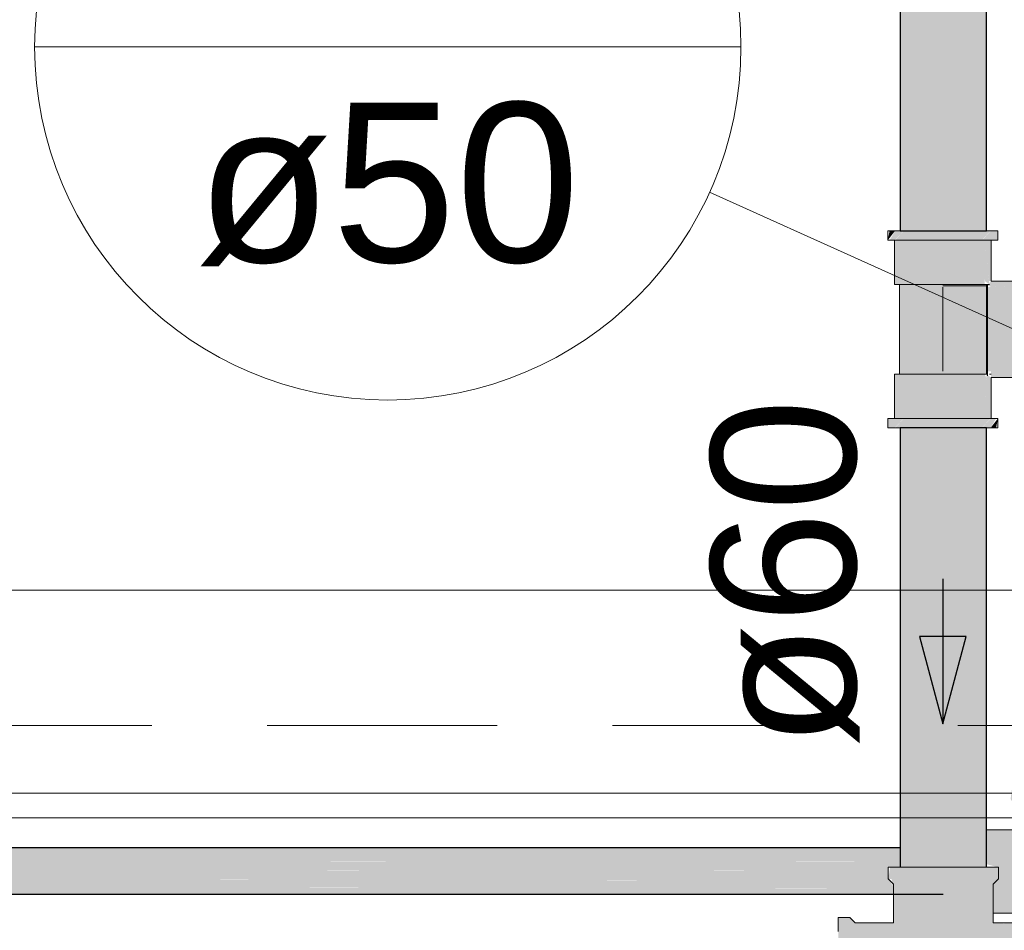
# Model space of a CAD drawing. Header units: millimetres. Extents: x 567 to 934, y -1 to 364.
# Tile 627 of 656: x 768.32 to 769.68, y 104.57 to 105.83. Entities that reach past the tile are written whole.
import ezdxf

# ---------------------------------------------------------------- set-up
doc = ezdxf.new("R2010")
doc.units = ezdxf.units.MM
doc.header["$MEASUREMENT"] = 0
doc.linetypes.add('HIDDEN2', pattern=[0.47625, 0.3175, -0.15875])
doc.linetypes.add('NULL', pattern=[0])
for name, color, linetype, lineweight in [('A-ANNO-SYMB', 7, 'Continuous', 9), ('A-WALL', 7, 'Continuous', 25), ('AF-Condutos', 140, 'Continuous', 25), ('AF-Conexões', 152, 'Continuous', 18), ('AF-Indicação coluna', 5, 'Continuous', 13), ('AF-Sentido conduto', 140, 'Continuous', 30), ('AF-Textos conduto', 7, 'Continuous', 9), ('DI-Detalhes', 1, 'HIDDEN2', 9)]:
    doc.layers.add(name, color=color, linetype=linetype, lineweight=lineweight)
doc.styles.add('Arial', font='arial.ttf')

msp = doc.modelspace()

# ---------------------------------------------------------------- hatches: boundary and pattern name
at = {"layer": 'AF-Condutos', "linetype": 'Continuous'}
for points in [[(769.655, 107.0023), (769.5363, 107.0023), (769.5363, 105.5383), (769.655, 105.5383)], [(769.5363, 104.6603), (769.6135, 104.6603), (769.6135, 105.2663), (769.5363, 105.2663)], [(769.6498, 105.2663), (769.6135, 105.2663), (769.6135, 104.6603), (769.6498, 104.6603)], [(769.655, 105.2663), (769.6498, 105.2663), (769.6498, 104.6603), (769.655, 104.6603)], [(754.4968, 104.6871), (769.5363, 104.6857), (769.5363, 104.6871)], [(754.4968, 104.6857), (769.5363, 104.679), (769.5363, 104.6857)], [(754.4968, 104.679), (769.5363, 104.6683), (769.5363, 104.679)], [(769.5953, 104.6857), (754.5168, 104.687), (754.5168, 104.6857)], [(769.5953, 104.679), (754.5168, 104.6857), (754.5168, 104.679)], [(769.5953, 104.6682), (754.5168, 104.679), (754.5168, 104.6682)], [(763.7449, 104.6603), (769.5953, 104.6603), (754.4968, 104.6682)], [(754.4968, 104.6682), (769.5363, 104.6603), (769.5363, 104.6682)], [(754.5168, 104.6682), (754.5168, 104.6552), (769.5953, 104.6552)], [(763.7449, 104.6603), (769.5197, 104.6553), (769.5197, 104.6603)], [(769.5217, 104.6423), (769.5197, 104.6552), (754.4968, 104.6552)], [(769.5953, 104.6422), (754.5168, 104.6552), (754.5168, 104.6422)], [(769.5271, 104.6315), (769.5217, 104.6422), (754.4968, 104.6422)], [(769.5953, 104.6314), (754.5168, 104.6422), (754.5168, 104.6314)], [(754.4968, 104.6314), (769.5271, 104.6248), (769.5271, 104.6314)], [(754.4968, 104.6248), (769.5271, 104.6234), (769.5271, 104.6248)], [(769.5953, 104.6248), (754.5168, 104.6314), (754.5168, 104.6248)], [(769.5953, 104.6234), (754.5168, 104.6248), (754.5168, 104.6234)]]:
    msp.add_hatch(color=151, dxfattribs=at).paths.add_polyline_path(points)
at = {"layer": 'AF-Conexões', "linetype": 'Continuous'}
for points in [[(769.5216, 105.5383), (769.519, 105.5251), (769.5292, 105.5383)], [(769.5216, 105.5251), (769.5284, 105.5251), (769.5412, 105.5383), (769.5292, 105.5383)], [(769.6608, 105.5383), (769.5412, 105.5383), (769.5292, 105.5251), (769.6487, 105.5251)], [(769.671, 105.5251), (769.671, 105.5383), (769.6616, 105.5383), (769.6487, 105.5251)], [(769.5284, 105.5251), (769.5284, 105.4641), (769.5307, 105.4641), (769.5373, 105.5251)], [(769.5307, 105.4641), (769.6527, 105.4641), (769.6527, 105.5251), (769.5373, 105.5251)], [(769.6529, 105.4689), (769.655, 105.5038), (769.6527, 105.5251)], [(769.6616, 105.4689), (769.6616, 105.5251), (769.6527, 105.5251), (769.6588, 105.4689)], [(769.655, 105.5038), (769.6529, 105.4689), (769.6593, 105.4641), (769.655, 105.5038), (769.655, 105.4689)], [(769.595, 105.3405), (769.5795, 105.4641), (769.535, 105.4641), (769.535, 105.3405)], [(769.655, 105.3405), (769.6529, 105.4641), (769.5795, 105.4641), (769.595, 105.3405)], [(769.595, 105.4623), (769.655, 105.4603), (769.595, 105.4603), (769.595, 105.3444), (769.655, 105.3444), (769.6568, 105.3423), (769.6568, 105.4623)], [(769.655, 105.3423), (769.655, 105.4623), (769.6529, 105.4641)], [(769.6616, 105.4689), (769.6568, 105.4623), (769.6965, 105.4623), (769.7178, 105.46), (769.7178, 105.4689)], [(769.6965, 105.4623), (769.6568, 105.4623), (769.7178, 105.46)], [(769.6616, 105.4621), (769.6568, 105.46), (769.7178, 105.46)], [(769.7178, 105.46), (769.6568, 105.46), (769.6568, 105.3446), (769.7178, 105.3446)], [(769.5284, 105.3405), (769.5284, 105.2795), (769.5373, 105.2795), (769.5307, 105.3405)], [(769.5307, 105.3405), (769.5373, 105.2795), (769.6527, 105.2795), (769.6527, 105.3405)], [(769.6548, 105.3357), (769.6527, 105.3405), (769.6527, 105.2795)], [(769.655, 105.3008), (769.655, 105.3405), (769.6527, 105.2795)], [(769.6616, 105.3357), (769.655, 105.3405), (769.655, 105.3008), (769.6527, 105.2795), (769.6616, 105.2795)], [(769.6616, 105.3357), (769.7178, 105.3357), (769.7178, 105.3446), (769.6616, 105.3446)], [(769.519, 105.2795), (769.519, 105.2663), (769.5284, 105.2663), (769.5412, 105.2795)], [(769.5292, 105.2663), (769.6487, 105.2663), (769.6608, 105.2795), (769.5412, 105.2795)], [(769.6684, 105.2795), (769.6616, 105.2795), (769.6487, 105.2663), (769.6608, 105.2663)], [(769.6684, 105.2663), (769.671, 105.2795), (769.6608, 105.2663)], [(769.655, 104.7126), (769.655, 104.6647), (769.6717, 104.6603), (769.6717, 104.6453), (769.6643, 104.6369), (769.6643, 104.5975), (769.7079, 104.5973), (769.7113, 104.6018), (769.7499, 104.6003), (769.7868, 104.6017), (769.7919, 104.5973), (769.8413, 104.5989), (769.8497, 104.5931), (769.8647, 104.5931), (769.8647, 104.714), (769.8497, 104.7161), (769.8497, 104.7124), (769.8072, 104.7108), (769.8072, 104.7484), (769.8114, 104.7544), (769.8114, 104.7694), (769.6905, 104.7694), (769.6884, 104.7544), (769.6943, 104.7459), (769.6926, 104.7119)], [(769.5271, 104.6234), (769.5271, 104.5839), (769.4741, 104.5839), (769.4667, 104.5913), (769.4507, 104.5913), (769.4507, 104.4495), (769.4629, 104.4553), (769.4741, 104.4718), (769.4741, 104.4922), (769.5093, 104.4962), (769.4741, 104.5033), (769.5093, 104.5131), (769.5093, 104.5544), (769.4741, 104.5587), (769.4741, 104.5678), (769.4667, 104.5717), (769.4741, 104.5587), (769.5093, 104.5544), (769.5093, 104.5131), (769.4741, 104.5033), (769.5093, 104.4962), (769.4741, 104.4922), (769.4741, 104.4718), (769.4667, 104.457), (769.4507, 104.4495), (769.4507, 104.4419), (769.4667, 104.4393), (769.4741, 104.4467), (769.5327, 104.4467), (769.5371, 104.451), (769.6543, 104.451), (769.6587, 104.4467), (769.7153, 104.4487), (769.7247, 104.4393), (769.7407, 104.4393), (769.7407, 104.4956), (769.7247, 104.5021), (769.7207, 104.491), (769.7173, 104.5034), (769.7407, 104.4956), (769.7407, 104.5887), (769.7247, 104.5913), (769.7173, 104.5839), (769.6643, 104.5824), (769.6604, 104.633), (769.6628, 104.5824), (769.7173, 104.5839), (769.6643, 104.5839), (769.6643, 104.6369), (769.6717, 104.6443), (769.6717, 104.6603), (769.5223, 104.6603), (769.5197, 104.6443), (769.5243, 104.6443)]]:
    msp.add_hatch(color=161, dxfattribs=at).paths.add_polyline_path(points)

# ---------------------------------------------------------------- linework, layer by layer
at = {"layer": 'A-ANNO-SYMB', "color": 8, "linetype": 'Continuous', "lineweight": 5}
msp.add_line((767.0643, 104.7288), (770.4188, 104.7288), dxfattribs=at)
at = {"layer": 'A-WALL', "color": 8, "lineweight": 5}
for p, q in [((769.9796, 105.0427), (766.959, 105.0427)), ((763.718, 104.7627), (770.559, 104.7627))]:
    msp.add_line(p, q, dxfattribs=at)
at = {"layer": 'AF-Condutos'}
for p, q in [((769.5363, 107.0023), (769.5363, 105.5383)), ((769.655, 105.5383), (769.655, 107.0023)), ((769.5363, 105.5383), (769.5464, 105.5383)), ((769.5464, 105.5383), (769.565, 105.5383)), ((769.565, 105.5383), (769.5887, 105.5383)), ((769.5887, 105.5383), (769.6135, 105.5383)), ((769.6135, 105.5383), (769.6351, 105.5383)), ((769.6351, 105.5383), (769.6498, 105.5383)), ((769.6498, 105.5383), (769.655, 105.5383)), ((769.5464, 105.2663), (769.5363, 105.2663)), ((769.5363, 105.2663), (769.5363, 104.6871)), ((769.565, 105.2663), (769.5464, 105.2663)), ((769.5887, 105.2663), (769.565, 105.2663)), ((769.5953, 105.2663), (769.5887, 105.2663)), ((769.6135, 105.2663), (769.5953, 105.2663)), ((769.6351, 105.2663), (769.6135, 105.2663)), ((769.6498, 105.2663), (769.6351, 105.2663)), ((769.655, 105.2663), (769.6498, 105.2663)), ((769.655, 104.7126), (769.655, 105.2663)), ((769.655, 104.6603), (769.655, 104.7126)), ((769.5363, 104.6871), (754.4968, 104.6871)), ((769.5363, 104.6871), (769.5363, 104.6603)), ((754.5168, 104.6234), (769.5953, 104.6234))]:
    msp.add_line(p, q, dxfattribs=at)
at = {"layer": 'AF-Conexões'}
for p, q in [((769.519, 105.5383), (769.519, 105.5251)), ((769.5216, 105.5383), (769.519, 105.5383)), ((769.5292, 105.5383), (769.5216, 105.5383)), ((769.5363, 105.5383), (769.5292, 105.5383)), ((769.5412, 105.5383), (769.5363, 105.5383)), ((769.557, 105.5383), (769.5412, 105.5383)), ((769.5753, 105.5383), (769.557, 105.5383)), ((769.595, 105.5383), (769.5753, 105.5383)), ((769.6147, 105.5383), (769.595, 105.5383)), ((769.633, 105.5383), (769.6147, 105.5383)), ((769.6487, 105.5383), (769.633, 105.5383)), ((769.655, 105.5383), (769.6487, 105.5383)), ((769.6608, 105.5383), (769.655, 105.5383)), ((769.6616, 105.5383), (769.6608, 105.5383)), ((769.6684, 105.5383), (769.6616, 105.5383)), ((769.671, 105.5383), (769.6684, 105.5383)), ((769.671, 105.5251), (769.671, 105.5383)), ((769.519, 105.5251), (769.5216, 105.5251)), ((769.5216, 105.5251), (769.5284, 105.5251)), ((769.5284, 105.5251), (769.5292, 105.5251)), ((769.5284, 105.5251), (769.5284, 105.4641)), ((769.5307, 105.5251), (769.5284, 105.5251)), ((769.5292, 105.5251), (769.5412, 105.5251)), ((769.5373, 105.5251), (769.5307, 105.5251)), ((769.5479, 105.5251), (769.5373, 105.5251)), ((769.5412, 105.5251), (769.557, 105.5251)), ((769.5617, 105.5251), (769.5479, 105.5251)), ((769.557, 105.5251), (769.5753, 105.5251)), ((769.5777, 105.5251), (769.5617, 105.5251)), ((769.5753, 105.5251), (769.595, 105.5251)), ((769.595, 105.5251), (769.5777, 105.5251)), ((769.595, 105.5251), (769.6147, 105.5251)), ((769.6122, 105.5251), (769.595, 105.5251)), ((769.6283, 105.5251), (769.6122, 105.5251)), ((769.6147, 105.5251), (769.633, 105.5251)), ((769.6421, 105.5251), (769.6283, 105.5251)), ((769.633, 105.5251), (769.6487, 105.5251)), ((769.6527, 105.5251), (769.6421, 105.5251)), ((769.6487, 105.5251), (769.6608, 105.5251)), ((769.6568, 105.5251), (769.6527, 105.5251)), ((769.6593, 105.5251), (769.6568, 105.5251)), ((769.6616, 105.5251), (769.6593, 105.5251)), ((769.6608, 105.5251), (769.6616, 105.5251)), ((769.6616, 105.5251), (769.6684, 105.5251)), ((769.6616, 105.4689), (769.6616, 105.5251)), ((769.6684, 105.5251), (769.671, 105.5251)), ((769.5284, 105.4641), (769.5307, 105.4641)), ((769.5307, 105.4641), (769.535, 105.4641)), ((769.535, 105.4641), (769.5373, 105.4641)), ((769.537, 105.4641), (769.535, 105.4641)), ((769.535, 105.4641), (769.535, 105.3405)), ((769.543, 105.4641), (769.537, 105.4641)), ((769.5373, 105.4641), (769.5479, 105.4641)), ((769.5526, 105.4641), (769.543, 105.4641)), ((769.5479, 105.4641), (769.5617, 105.4641)), ((769.565, 105.4641), (769.5526, 105.4641)), ((769.5617, 105.4641), (769.5777, 105.4641)), ((769.5795, 105.4641), (769.565, 105.4641)), ((769.5777, 105.4641), (769.595, 105.4641)), ((769.595, 105.4641), (769.5795, 105.4641)), ((769.595, 105.4641), (769.6122, 105.4641)), ((769.6105, 105.4641), (769.595, 105.4641)), ((769.655, 105.4623), (769.595, 105.4623)), ((769.625, 105.4641), (769.6105, 105.4641)), ((769.6122, 105.4641), (769.6283, 105.4641)), ((769.6374, 105.4641), (769.625, 105.4641)), ((769.6283, 105.4641), (769.6421, 105.4641)), ((769.6469, 105.4641), (769.6374, 105.4641)), ((769.6421, 105.4641), (769.6527, 105.4641)), ((769.6529, 105.4641), (769.6469, 105.4641)), ((769.6527, 105.4641), (769.655, 105.4641)), ((769.655, 105.4641), (769.6529, 105.4641)), ((769.655, 105.4641), (769.6568, 105.4641)), ((769.655, 105.4623), (769.655, 105.4641)), ((769.655, 105.3423), (769.655, 105.4623)), ((769.6568, 105.4623), (769.655, 105.4623)), ((769.6568, 105.4641), (769.6593, 105.4641)), ((769.6568, 105.4641), (769.6568, 105.4623)), ((769.6568, 105.4623), (769.6568, 105.46)), ((769.6568, 105.4603), (769.6568, 105.4623)), ((769.7178, 105.4689), (769.6616, 105.4689)), ((769.595, 105.4603), (769.595, 105.4543)), ((769.595, 105.4543), (769.595, 105.4447)), ((769.6568, 105.4543), (769.6568, 105.4603)), ((769.6568, 105.46), (769.6568, 105.4494)), ((769.6568, 105.4447), (769.6568, 105.4543)), ((769.6568, 105.4494), (769.6568, 105.4356)), ((769.595, 105.4447), (769.595, 105.4323)), ((769.6568, 105.4323), (769.6568, 105.4447)), ((769.6568, 105.4356), (769.6568, 105.4196)), ((769.595, 105.4323), (769.595, 105.4179)), ((769.6568, 105.4179), (769.6568, 105.4323)), ((769.595, 105.4179), (769.595, 105.4023)), ((769.6568, 105.4196), (769.6568, 105.4023)), ((769.6568, 105.4023), (769.6568, 105.4179)), ((769.595, 105.4023), (769.595, 105.3868)), ((769.6568, 105.4023), (769.6568, 105.3851)), ((769.6568, 105.3868), (769.6568, 105.4023)), ((769.595, 105.3868), (769.595, 105.3723)), ((769.6568, 105.3723), (769.6568, 105.3868)), ((769.6568, 105.3851), (769.6568, 105.369)), ((769.595, 105.3723), (769.595, 105.3599)), ((769.6568, 105.3599), (769.6568, 105.3723)), ((769.6568, 105.369), (769.6568, 105.3552)), ((769.595, 105.3599), (769.595, 105.3504)), ((769.6568, 105.3504), (769.6568, 105.3599)), ((769.6568, 105.3552), (769.6568, 105.3446)), ((769.5307, 105.3405), (769.5284, 105.3405)), ((769.5284, 105.3405), (769.5284, 105.2795)), ((769.535, 105.3405), (769.5307, 105.3405)), ((769.5373, 105.3405), (769.535, 105.3405)), ((769.535, 105.3405), (769.537, 105.3405)), ((769.537, 105.3405), (769.543, 105.3405)), ((769.5479, 105.3405), (769.5373, 105.3405)), ((769.543, 105.3405), (769.5526, 105.3405)), ((769.5617, 105.3405), (769.5479, 105.3405)), ((769.5526, 105.3405), (769.565, 105.3405)), ((769.5777, 105.3405), (769.5617, 105.3405)), ((769.565, 105.3405), (769.5795, 105.3405)), ((769.595, 105.3405), (769.5777, 105.3405)), ((769.5795, 105.3405), (769.595, 105.3405)), ((769.595, 105.3504), (769.595, 105.3444)), ((769.6122, 105.3405), (769.595, 105.3405)), ((769.595, 105.3405), (769.6105, 105.3405)), ((769.6105, 105.3405), (769.625, 105.3405)), ((769.6283, 105.3405), (769.6122, 105.3405)), ((769.625, 105.3405), (769.6374, 105.3405)), ((769.6421, 105.3405), (769.6283, 105.3405)), ((769.6374, 105.3405), (769.6469, 105.3405)), ((769.6527, 105.3405), (769.6421, 105.3405)), ((769.6469, 105.3405), (769.6529, 105.3405)), ((769.655, 105.3405), (769.6527, 105.3405)), ((769.6529, 105.3405), (769.655, 105.3405)), ((769.655, 105.3423), (769.6568, 105.3423)), ((769.655, 105.3405), (769.655, 105.3423)), ((769.6568, 105.3405), (769.655, 105.3405)), ((769.6568, 105.3444), (769.6568, 105.3504)), ((769.6568, 105.3446), (769.6568, 105.3423)), ((769.6568, 105.3423), (769.6568, 105.3444)), ((769.6568, 105.3423), (769.6568, 105.3405)), ((769.6568, 105.3405), (769.6568, 105.338)), ((769.6616, 105.3405), (769.6593, 105.3405)), ((769.6616, 105.3357), (769.7178, 105.3357)), ((769.6616, 105.2795), (769.6616, 105.3357)), ((769.5216, 105.2795), (769.519, 105.2795)), ((769.519, 105.2795), (769.519, 105.2663)), ((769.5284, 105.2795), (769.5216, 105.2795)), ((769.5292, 105.2795), (769.5284, 105.2795)), ((769.5284, 105.2795), (769.5307, 105.2795)), ((769.5412, 105.2795), (769.5292, 105.2795)), ((769.5307, 105.2795), (769.5373, 105.2795)), ((769.5373, 105.2795), (769.5479, 105.2795)), ((769.557, 105.2795), (769.5412, 105.2795)), ((769.5479, 105.2795), (769.5617, 105.2795)), ((769.5753, 105.2795), (769.557, 105.2795)), ((769.5617, 105.2795), (769.5777, 105.2795)), ((769.595, 105.2795), (769.5753, 105.2795)), ((769.5777, 105.2795), (769.595, 105.2795)), ((769.6147, 105.2795), (769.595, 105.2795)), ((769.595, 105.2795), (769.6122, 105.2795)), ((769.6122, 105.2795), (769.6283, 105.2795)), ((769.633, 105.2795), (769.6147, 105.2795)), ((769.6283, 105.2795), (769.6421, 105.2795)), ((769.6487, 105.2795), (769.633, 105.2795)), ((769.6421, 105.2795), (769.6527, 105.2795)), ((769.6608, 105.2795), (769.6487, 105.2795)), ((769.6527, 105.2795), (769.6568, 105.2795)), ((769.6568, 105.2795), (769.6593, 105.2795)), ((769.6593, 105.2795), (769.6616, 105.2795)), ((769.6616, 105.2795), (769.6608, 105.2795)), ((769.6684, 105.2795), (769.6616, 105.2795)), ((769.671, 105.2795), (769.6684, 105.2795)), ((769.671, 105.2663), (769.671, 105.2795)), ((769.519, 105.2663), (769.5216, 105.2663)), ((769.5216, 105.2663), (769.5284, 105.2663)), ((769.5284, 105.2663), (769.5292, 105.2663)), ((769.5292, 105.2663), (769.5363, 105.2663)), ((769.5363, 105.2663), (769.5412, 105.2663)), ((769.5412, 105.2663), (769.557, 105.2663)), ((769.557, 105.2663), (769.5753, 105.2663)), ((769.5753, 105.2663), (769.595, 105.2663)), ((769.595, 105.2663), (769.6147, 105.2663)), ((769.6147, 105.2663), (769.633, 105.2663)), ((769.633, 105.2663), (769.6487, 105.2663)), ((769.6487, 105.2663), (769.655, 105.2663)), ((769.655, 105.2663), (769.6608, 105.2663)), ((769.6608, 105.2663), (769.6684, 105.2663)), ((769.6684, 105.2663), (769.671, 105.2663)), ((769.6561, 104.7119), (769.655, 104.7126)), ((769.6926, 104.7119), (769.6561, 104.7119)), ((769.5197, 104.6603), (769.5197, 104.6443)), ((769.5223, 104.6603), (769.5197, 104.6603)), ((769.5299, 104.6603), (769.5223, 104.6603)), ((769.5363, 104.6603), (769.5299, 104.6603)), ((769.5419, 104.6603), (769.5363, 104.6603)), ((769.5577, 104.6603), (769.5419, 104.6603)), ((769.576, 104.6603), (769.5577, 104.6603)), ((769.5953, 104.6603), (769.576, 104.6603)), ((769.5957, 104.6603), (769.5953, 104.6603)), ((769.6153, 104.6603), (769.5957, 104.6603)), ((769.6337, 104.6603), (769.6153, 104.6603)), ((769.6494, 104.6603), (769.6337, 104.6603)), ((769.655, 104.6603), (769.6494, 104.6603)), ((769.6615, 104.6603), (769.655, 104.6603)), ((769.6691, 104.6603), (769.6615, 104.6603)), ((769.6717, 104.6603), (769.6691, 104.6603)), ((769.6717, 104.6443), (769.6717, 104.6603)), ((769.5197, 104.6443), (769.5271, 104.6369)), ((769.5271, 104.6369), (769.5271, 104.6234)), ((769.6643, 104.6369), (769.6717, 104.6443)), ((769.6643, 104.5973), (769.6643, 104.6369)), ((769.5271, 104.6234), (769.5271, 104.5839)), ((769.6643, 104.5839), (769.6643, 104.5973)), ((769.6643, 104.5973), (769.7079, 104.5973)), ((769.4507, 104.5913), (769.4507, 104.5887)), ((769.4667, 104.5913), (769.4507, 104.5913)), ((769.4507, 104.5887), (769.4507, 104.5811)), ((769.4507, 104.5811), (769.4507, 104.5717)), ((769.4741, 104.5839), (769.4667, 104.5913)), ((769.5271, 104.5839), (769.4741, 104.5839)), ((769.7173, 104.5839), (769.6643, 104.5839))]:
    msp.add_line(p, q, dxfattribs=at)
at = {"layer": 'AF-Indicação coluna'}
for p, q in [((768.3424, 105.7918), (769.3165, 105.7918)), ((769.2734, 105.5915), (770.3215, 105.1188))]:
    msp.add_line(p, q, dxfattribs=at)
msp.add_circle((768.8295, 105.7918), 0.487, dxfattribs=at)
msp.add_circle((768.8295, 105.7918), 0.487, dxfattribs=at)
at = {"layer": 'AF-Sentido conduto'}
for p, q in [((769.6273, 104.9788), (769.5626, 104.9788)), ((769.5626, 104.9788), (769.595, 104.858)), ((769.595, 104.858), (769.6273, 104.9788))]:
    msp.add_line(p, q, dxfattribs=at)
msp.add_lwpolyline([(769.595, 105.058), (769.595, 104.858)], dxfattribs=at)
at = {"layer": 'DI-Detalhes'}
msp.add_lwpolyline([(766.1691, 108.1804), (770.4093, 108.1804), (770.4093, 104.8561), (766.1691, 104.8561), (766.1691, 108.1804)], dxfattribs=at)

# ---------------------------------------------------------------- texts
at = {"layer": 'AF-Indicação coluna', "linetype": 'NULL', "insert": (768.8295, 105.4892), "char_height": 0.22, "width": 1.059085, "attachment_point": 8, "line_spacing_factor": 0.6, "style": 'Arial'}
msp.add_mtext('ø50', dxfattribs=at)
at = {"layer": 'AF-Textos conduto', "linetype": 'NULL', "insert": (769.4802, 104.8253), "char_height": 0.2, "width": 0.962805, "attachment_point": 7, "rotation": 90.0002, "line_spacing_factor": 0.6, "style": 'Arial'}
msp.add_mtext('ø60', dxfattribs=at)

doc.saveas('drawing.dxf')
